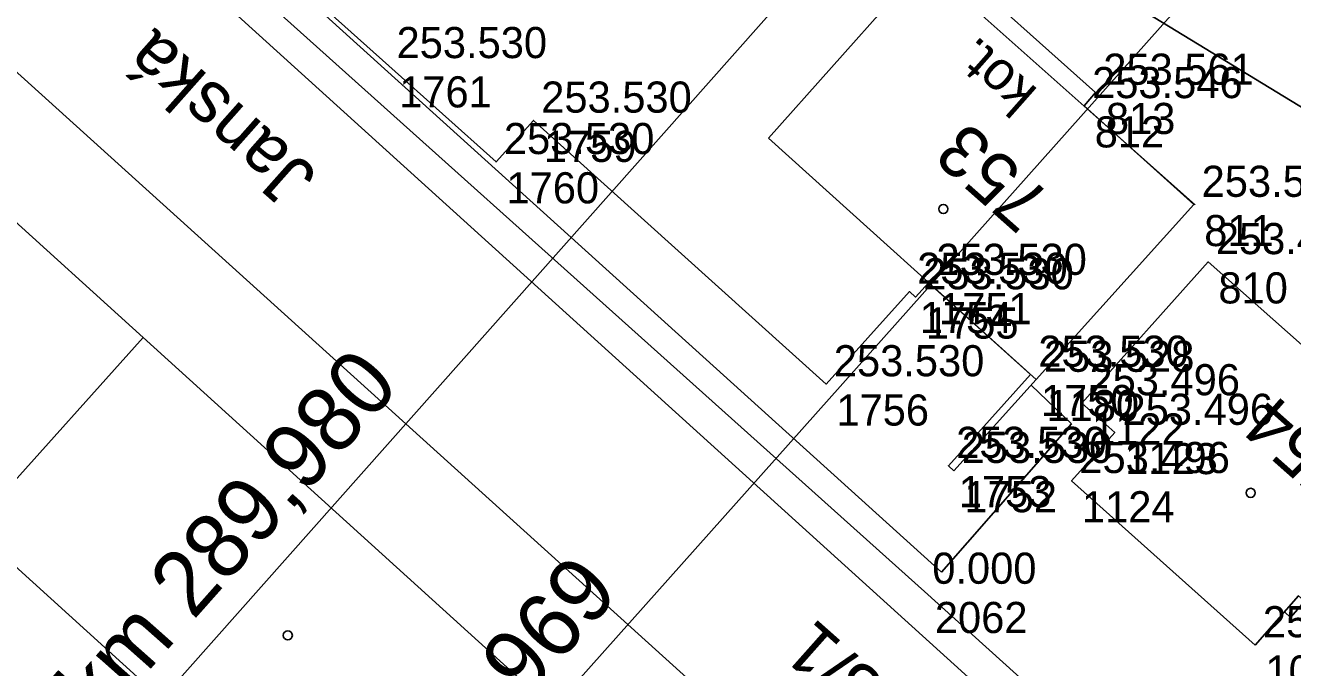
# Model space of a CAD drawing. Extents: x -496688 to -495455, y -1089309 to -1088026.
# Drawn here: x -496309.36 to -496260.51, y -1088424.3 to -1088399.54 of the extents above; entities that cross this region are included whole.
import ezdxf

# ---------------------------------------------------------------- set-up
doc = ezdxf.new("R2010")
doc.units = 0
for name, color, linetype in [('Vrstva 1', 7, 'Continuous'), ('Vrstva 23', 7, 'Continuous'), ('Vrstva 52', 7, 'Continuous'), ('Vrstva 53', 7, 'Continuous'), ('Vrstva 55', 7, 'Continuous'), ('Vrstva 56', 7, 'Continuous'), ('Vrstva 57', 7, 'Continuous'), ('Vrstva 59', 7, 'Continuous'), ('Vrstva 6', 7, 'Continuous'), ('Vrstva 60', 7, 'Continuous'), ('Vrstva 61', 7, 'Continuous')]:
    doc.layers.add(name, color=color, linetype=linetype)

msp = doc.modelspace()

# ---------------------------------------------------------------- linework, layer by layer
at = {"layer": 'Vrstva 1'}
msp.add_lwpolyline([(-496271.935, -1088395.519), (-496258.061, -1088403.984), (-496251.238, -1088408.214), (-496239.518, -1088416.014)], dxfattribs=at)
at = {"layer": 'Vrstva 23'}
for p, q in [((-496311.39, -1088418.91), (-496304.81, -1088411.58)), ((-496304.81, -1088411.58), (-496286.81, -1088427.89))]:
    msp.add_line(p, q, dxfattribs=at)
for points in [[(-496270.398, -1088413.199), (-496264.319, -1088406.454), (-496268.54, -1088402.65), (-496268.109, -1088402.133), (-496273.976, -1088396.875), (-496274.471, -1088396.883), (-496275.403, -1088397.88), (-496278.797, -1088394.71), (-496279.327, -1088395.258), (-496281.591, -1088393.068), (-496284.121, -1088396.139), (-496286.79, -1088393.94), (-496286.631, -1088393.747), (-496287.972, -1088392.629), (-496290.06, -1088395.029), (-496290.69, -1088394.461), (-496290.624, -1088394.387), (-496297.006, -1088388.637), (-496299.062, -1088386.784), (-496316.329, -1088371.229), (-496318.738, -1088373.773), (-496329.498, -1088364.171), (-496331.093, -1088365.84)], [(-496331.093, -1088365.84), (-496329.286, -1088367.567), (-496330.93, -1088369.288), (-496295.348, -1088401.107), (-496291.212, -1088404.806), (-496289.772, -1088403.209), (-496278.496, -1088413.372), (-496275.283, -1088409.806), (-496275.045, -1088410.02), (-496274.543, -1088409.463), (-496270.613, -1088413.005), (-496273.78, -1088416.518), (-496273.565, -1088416.713)], [(-496270.398, -1088413.199), (-496280.719, -1088403.898)], [(-496261.958, -1088423.433), (-496269.031, -1088417.102), (-496267.367, -1088415.244), (-496268.641, -1088414.103), (-496263.772, -1088408.664), (-496244.63, -1088425.633), (-496246.068, -1088427.269), (-496244.762, -1088428.416), (-496247.293, -1088431.247), (-496248.615, -1088430.059), (-496249.511, -1088431.056), (-496260.279, -1088421.534), (-496261.958, -1088423.433)], [(-496273.565, -1088416.713), (-496270.398, -1088413.199)], [(-496260.04, -1088421.746), (-496260.589, -1088422.368), (-496260.829, -1088422.156)]]:
    msp.add_lwpolyline(points, dxfattribs=at)
at = {"layer": 'Vrstva 52'}
msp.add_line((-496293.46, -1088435.15), (-496311.39, -1088418.91), dxfattribs=at)
at = {"layer": 'Vrstva 53'}
msp.add_lwpolyline([(-496006.16, -1088672.1), (-496009.66, -1088673.61), (-496019.34, -1088652.65), (-496125.77, -1088556.38), (-496187.85, -1088499.89), (-496224.3, -1088466.84), (-496274.7, -1088421.37), (-496308.3, -1088391.23), (-496341.24, -1088361.35), (-496344.49, -1088357.55), (-496352.49, -1088347.86), (-496352.14, -1088346.56), (-496371.02, -1088328.7), (-496406.7, -1088297.06), (-496406.34, -1088296.61), (-496407.86, -1088294.92), (-496408.29, -1088292.38), (-496407.56, -1088290.4), (-496405.24, -1088287.91)], dxfattribs=at)
at = {"layer": 'Vrstva 55'}
for p, q in [((-496335.43, -1088368.13), (-496235.31, -1088458.83)), ((-496249.13, -1088456.06), (-496330.94, -1088382.16)), ((-496308.46, -1088389.52), (-496274.04, -1088420.62)), ((-496280.719, -1088403.898), (-496274.72, -1088397.16)), ((-496274.72, -1088397.16), (-496264.27, -1088406.46)), ((-496312.96, -1088404.2), (-496304.81, -1088411.58)), ((-496269.04, -1088414.9), (-496270.59, -1088413.412))]:
    msp.add_line(p, q, dxfattribs=at)
at = {"layer": 'Vrstva 56'}
msp.add_line((-496274.04, -1088420.62), (-496269.04, -1088414.9), dxfattribs=at)
at = {"layer": 'Vrstva 59'}
for centre in [(-496273.974, -1088406.622), (-496262.129, -1088417.566), (-496299.24, -1088423.06)]:
    msp.add_circle(centre, 0.175, dxfattribs=at)
at = {"layer": 'Vrstva 6'}
for p, q in [((-496305.534, -1088427.119), (-496273.815, -1088391.371)), ((-496298.007, -1088435.961), (-496259.94, -1088393.257))]:
    msp.add_line(p, q, dxfattribs=at)
at = {"layer": 'Vrstva 60'}
for p, q in [((-496295.348, -1088401.107), (-496295.348, -1088401.107)), ((-496295.348, -1088401.107), (-496295.348, -1088401.107)), ((-496268.109, -1088402.133), (-496268.109, -1088402.133)), ((-496268.109, -1088402.133), (-496268.109, -1088402.133)), ((-496268.54, -1088402.65), (-496268.54, -1088402.65)), ((-496268.54, -1088402.65), (-496268.54, -1088402.65)), ((-496289.772, -1088403.209), (-496289.772, -1088403.209)), ((-496289.772, -1088403.209), (-496289.772, -1088403.209)), ((-496291.212, -1088404.806), (-496291.212, -1088404.806)), ((-496291.212, -1088404.806), (-496291.212, -1088404.806)), ((-496264.319, -1088406.454), (-496264.319, -1088406.454)), ((-496264.319, -1088406.454), (-496264.319, -1088406.454)), ((-496263.772, -1088408.664), (-496263.772, -1088408.664)), ((-496263.772, -1088408.664), (-496263.772, -1088408.664)), ((-496274.543, -1088409.463), (-496274.543, -1088409.463)), ((-496274.543, -1088409.463), (-496274.543, -1088409.463)), ((-496275.283, -1088409.806), (-496275.283, -1088409.806)), ((-496275.283, -1088409.806), (-496275.283, -1088409.806)), ((-496275.045, -1088410.02), (-496275.045, -1088410.02)), ((-496275.045, -1088410.02), (-496275.045, -1088410.02)), ((-496278.496, -1088413.372), (-496278.496, -1088413.372)), ((-496278.496, -1088413.372), (-496278.496, -1088413.372)), ((-496270.613, -1088413.005), (-496270.613, -1088413.005)), ((-496270.613, -1088413.005), (-496270.613, -1088413.005)), ((-496270.398, -1088413.199), (-496270.398, -1088413.199)), ((-496270.398, -1088413.199), (-496270.398, -1088413.199)), ((-496268.641, -1088414.103), (-496268.641, -1088414.103)), ((-496268.641, -1088414.103), (-496268.641, -1088414.103)), ((-496267.367, -1088415.244), (-496267.367, -1088415.244)), ((-496267.367, -1088415.244), (-496267.367, -1088415.244)), ((-496273.78, -1088416.518), (-496273.78, -1088416.518)), ((-496273.78, -1088416.518), (-496273.78, -1088416.518)), ((-496273.565, -1088416.713), (-496273.565, -1088416.713)), ((-496273.565, -1088416.713), (-496273.565, -1088416.713)), ((-496269.031, -1088417.102), (-496269.031, -1088417.102)), ((-496269.031, -1088417.102), (-496269.031, -1088417.102)), ((-496274.7, -1088421.37), (-496274.7, -1088421.37)), ((-496274.7, -1088421.37), (-496274.7, -1088421.37)), ((-496260.829, -1088422.156), (-496260.829, -1088422.156)), ((-496260.829, -1088422.156), (-496260.829, -1088422.156)), ((-496260.589, -1088422.368), (-496260.589, -1088422.368)), ((-496260.589, -1088422.368), (-496260.589, -1088422.368)), ((-496261.958, -1088423.433), (-496261.958, -1088423.433)), ((-496261.958, -1088423.433), (-496261.958, -1088423.433))]:
    msp.add_line(p, q, dxfattribs=at)

# ---------------------------------------------------------------- texts
at = {"layer": 'Vrstva 23'}
msp.add_text('kot.', height=1.5, rotation=138.5141, dxfattribs=at).set_placement((-496270.284, -1088402.046))
at = {"layer": 'Vrstva 57'}
for s, rotation, p in [('Janská', 138.4179, (-496298.036, -1088405.243)), ('753', 138.4632, (-496269.748, -1088406.154)), ('754', 138.4632, (-496257.896, -1088416.654)), ('3033/1', 138.4179, (-496272.796, -1088427.823))]:
    msp.add_text(s, height=2, rotation=rotation, dxfattribs=at).set_placement(p)
at = {"layer": 'Vrstva 6'}
for s, rotation, p in [('km 289,980', 48.4177, (-496306.462, -1088426.533)), ('km 289,969', 48.2857, (-496298.025, -1088434.478))]:
    msp.add_text(s, height=2.5, rotation=rotation, dxfattribs=at).set_placement(p)
at = {"layer": 'Vrstva 60'}
for s, p in [('1761', (-496294.948, -1088402.707)), ('1761', (-496294.948, -1088402.707)), ('813', (-496267.709, -1088403.733)), ('813', (-496267.709, -1088403.733)), ('812', (-496268.14, -1088404.25)), ('812', (-496268.14, -1088404.25)), ('1759', (-496289.372, -1088404.809)), ('1759', (-496289.372, -1088404.809)), ('1760', (-496290.812, -1088406.406)), ('1760', (-496290.812, -1088406.406)), ('811', (-496263.919, -1088408.054)), ('811', (-496263.919, -1088408.054)), ('810', (-496263.372, -1088410.264)), ('810', (-496263.372, -1088410.264)), ('1751', (-496274.143, -1088411.063)), ('1751', (-496274.143, -1088411.063)), ('1754', (-496274.883, -1088411.406)), ('1754', (-496274.883, -1088411.406)), ('1755', (-496274.645, -1088411.62)), ('1755', (-496274.645, -1088411.62)), ('1750', (-496270.213, -1088414.605)), ('1750', (-496270.213, -1088414.605)), ('1756', (-496278.096, -1088414.972)), ('1756', (-496278.096, -1088414.972)), ('1180', (-496269.998, -1088414.799)), ('1180', (-496269.998, -1088414.799)), ('1122', (-496268.241, -1088415.703)), ('1122', (-496268.241, -1088415.703)), ('1123', (-496266.967, -1088416.844)), ('1123', (-496266.967, -1088416.844)), ('1753', (-496273.38, -1088418.118)), ('1753', (-496273.38, -1088418.118)), ('1752', (-496273.165, -1088418.313)), ('1752', (-496273.165, -1088418.313)), ('1124', (-496268.631, -1088418.702)), ('1124', (-496268.631, -1088418.702)), ('2062', (-496274.3, -1088422.97)), ('2062', (-496274.3, -1088422.97)), ('1019', (-496261.558, -1088425.033)), ('1019', (-496261.558, -1088425.033))]:
    msp.add_text(s, height=1.2, dxfattribs=at).set_placement(p)
at = {"layer": 'Vrstva 61'}
for s, p in [('253.530', (-496295.048, -1088400.807)), ('253.530', (-496295.048, -1088400.807)), ('253.561', (-496267.809, -1088401.833)), ('253.561', (-496267.809, -1088401.833)), ('253.546', (-496268.24, -1088402.35)), ('253.546', (-496268.24, -1088402.35)), ('253.530', (-496289.472, -1088402.909)), ('253.530', (-496289.472, -1088402.909)), ('253.530', (-496290.912, -1088404.506)), ('253.530', (-496290.912, -1088404.506)), ('253.528', (-496264.019, -1088406.154)), ('253.528', (-496264.019, -1088406.154)), ('253.496', (-496263.472, -1088408.364)), ('253.496', (-496263.472, -1088408.364)), ('253.530', (-496274.243, -1088409.163)), ('253.530', (-496274.243, -1088409.163)), ('253.530', (-496274.983, -1088409.506)), ('253.530', (-496274.983, -1088409.506)), ('253.530', (-496274.745, -1088409.72)), ('253.530', (-496274.745, -1088409.72)), ('253.530', (-496278.196, -1088413.072)), ('253.530', (-496278.196, -1088413.072)), ('253.530', (-496270.313, -1088412.705)), ('253.530', (-496270.313, -1088412.705)), ('253.528', (-496270.098, -1088412.899)), ('253.528', (-496270.098, -1088412.899)), ('253.496', (-496268.341, -1088413.803)), ('253.496', (-496268.341, -1088413.803)), ('253.496', (-496267.067, -1088414.944)), ('253.496', (-496267.067, -1088414.944)), ('253.530', (-496273.48, -1088416.218)), ('253.530', (-496273.48, -1088416.218)), ('253.530', (-496273.265, -1088416.413)), ('253.530', (-496273.265, -1088416.413)), ('253.496', (-496268.731, -1088416.802)), ('253.496', (-496268.731, -1088416.802)), ('0.000', (-496274.4, -1088421.07)), ('0.000', (-496274.4, -1088421.07)), ('253.625', (-496261.658, -1088423.133)), ('253.625', (-496261.658, -1088423.133))]:
    msp.add_text(s, height=1.2, dxfattribs=at).set_placement(p)

doc.saveas('drawing.dxf')
